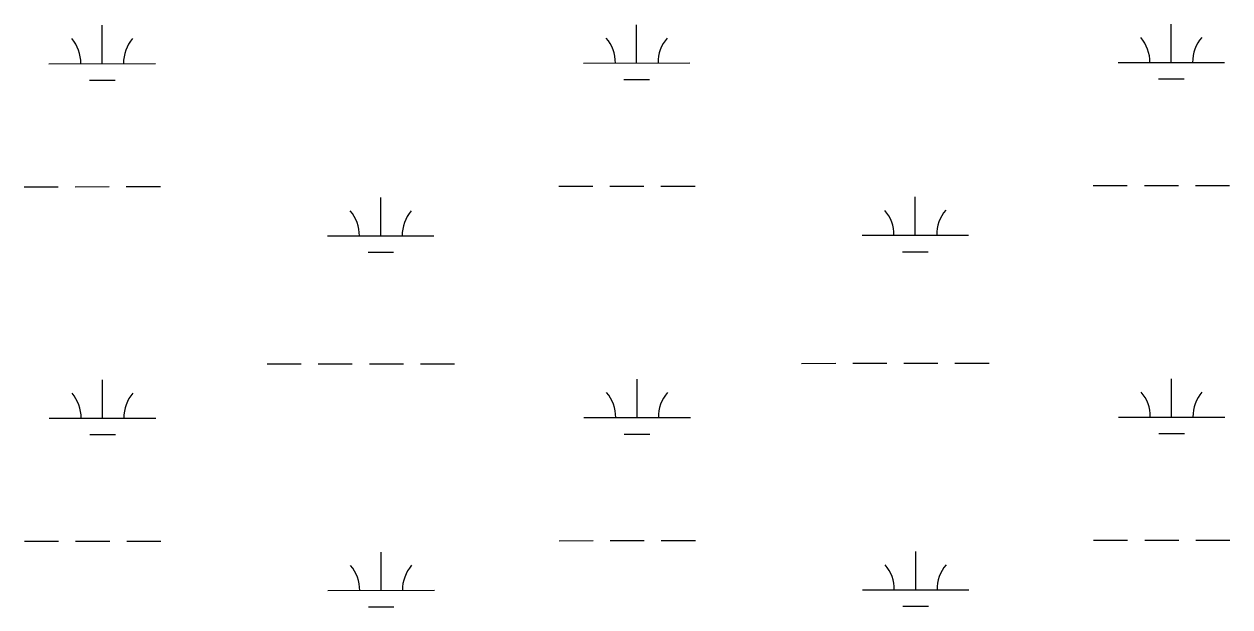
# Model space of a CAD drawing. Extents: x 3297753 to 3335611, y 652252 to 677623.
# Drawn here: x 3331249 to 3332382, y 663351 to 663898 of the extents above; entities that cross this region are included whole.
import ezdxf

# ---------------------------------------------------------------- set-up
doc = ezdxf.new("R2010")
doc.units = 0
doc.layers.add('V-WETL-SWMP', color=7, linetype='Continuous')

msp = doc.modelspace()

# ---------------------------------------------------------------- linework, layer by layer
at = {"layer": 'V-WETL-SWMP'}
for p, q in [((3331322.7, 663860.6), (3331322.7, 663896.6)), ((3331824.6, 663861.1), (3331824.6, 663897.1)), ((3332326.6, 663861.6), (3332326.5, 663897.6)), ((3331774.6, 663861.1), (3331874.6, 663861.2)), ((3332276.6, 663861.6), (3332376.6, 663861.7)), ((3331272.7, 663860.5), (3331372.7, 663860.7)), ((3331310.8, 663845.2), (3331334.8, 663845.2)), ((3331812.7, 663845.7), (3331836.7, 663845.7)), ((3332314.6, 663846.2), (3332338.6, 663846.2)), ((3331249.5, 663745.1), (3331281.5, 663745.1)), ((3331297.4, 663745.1), (3331329.4, 663745.2)), ((3331345.4, 663745.2), (3331377.4, 663745.2)), ((3331751.4, 663745.6), (3331783.4, 663745.6)), ((3331799.4, 663745.7), (3331831.4, 663745.7)), ((3331847.4, 663745.7), (3331879.4, 663745.7)), ((3332253.3, 663746.1), (3332285.3, 663746.1)), ((3332301.3, 663746.2), (3332333.3, 663746.2)), ((3332349.3, 663746.2), (3332381.3, 663746.2)), ((3331584.3, 663699), (3331584.3, 663735)), ((3332086.2, 663699.5), (3332086.2, 663735.5)), ((3331534.3, 663699), (3331634.3, 663699.1)), ((3332036.2, 663699.5), (3332136.2, 663699.6)), ((3331572.4, 663683.6), (3331596.4, 663683.6)), ((3332074.3, 663684.1), (3332098.3, 663684.1)), ((3331477.6, 663578.8), (3331509.6, 663578.9)), ((3331525.6, 663578.9), (3331557.6, 663578.9)), ((3331573.6, 663578.9), (3331605.6, 663579)), ((3331621.6, 663579), (3331653.6, 663579)), ((3331979.5, 663579.3), (3332011.5, 663579.4)), ((3332027.5, 663579.4), (3332059.5, 663579.4)), ((3332075.5, 663579.4), (3332107.5, 663579.5)), ((3332123.5, 663579.5), (3332155.5, 663579.5)), ((3331323.1, 663527.9), (3331323, 663563.9)), ((3331825, 663528.4), (3331825, 663564.4)), ((3332326.9, 663528.9), (3332326.9, 663564.9)), ((3331273.1, 663527.9), (3331373.1, 663528)), ((3331775, 663528.4), (3331875, 663528.5)), ((3332276.9, 663528.9), (3332376.9, 663529)), ((3331311.1, 663512.5), (3331335.1, 663512.5)), ((3331813, 663513), (3331837, 663513)), ((3332314.9, 663513.5), (3332338.9, 663513.5)), ((3331249.8, 663412.4), (3331281.8, 663412.5)), ((3331297.8, 663412.5), (3331329.8, 663412.5)), ((3331345.8, 663412.5), (3331377.8, 663412.5)), ((3331751.7, 663412.9), (3331783.7, 663413)), ((3331799.7, 663413), (3331831.7, 663413)), ((3331847.7, 663413), (3331879.7, 663413.1)), ((3332253.6, 663413.4), (3332285.6, 663413.5)), ((3332301.6, 663413.5), (3332333.6, 663413.5)), ((3332349.6, 663413.5), (3332381.6, 663413.6)), ((3331584.7, 663366.3), (3331584.6, 663402.3)), ((3332086.6, 663366.8), (3332086.6, 663402.8)), ((3331534.7, 663366.3), (3331634.7, 663366.4)), ((3332036.6, 663366.8), (3332136.6, 663366.9)), ((3331572.7, 663350.9), (3331596.7, 663350.9)), ((3332074.6, 663351.4), (3332098.6, 663351.4))]:
    msp.add_line(p, q, dxfattribs=at)
for centre, start, end in [((3331267.5, 663861), 359.2865, 40.8301), ((3331378, 663861.1), 139.2865, 180.8301), ((3331769.4, 663861.5), 359.2865, 40.8301), ((3331879.9, 663861.6), 139.2865, 180.8301), ((3332271.3, 663862), 359.2865, 40.8301), ((3332381.8, 663862.2), 139.2865, 180.8301), ((3331529.1, 663699.4), 359.2865, 40.8301), ((3331639.6, 663699.5), 139.2865, 180.8301), ((3332031, 663699.9), 359.2865, 40.8301), ((3332141.5, 663700), 139.2865, 180.8301), ((3331267.8, 663528.3), 359.2865, 40.8301), ((3331378.3, 663528.5), 139.2865, 180.8301), ((3331769.7, 663528.9), 359.2865, 40.8301), ((3331880.2, 663529), 139.2865, 180.8301), ((3332271.7, 663529.4), 359.2865, 40.8301), ((3332382.1, 663529.5), 139.2865, 180.8301), ((3331529.4, 663366.7), 359.2865, 40.8301), ((3331639.9, 663366.9), 139.2865, 180.8301), ((3332031.3, 663367.3), 359.2865, 40.8301), ((3332141.8, 663367.4), 139.2865, 180.8301)]:
    msp.add_arc(centre, 35.2, start, end, dxfattribs=at)

doc.saveas('drawing.dxf')
